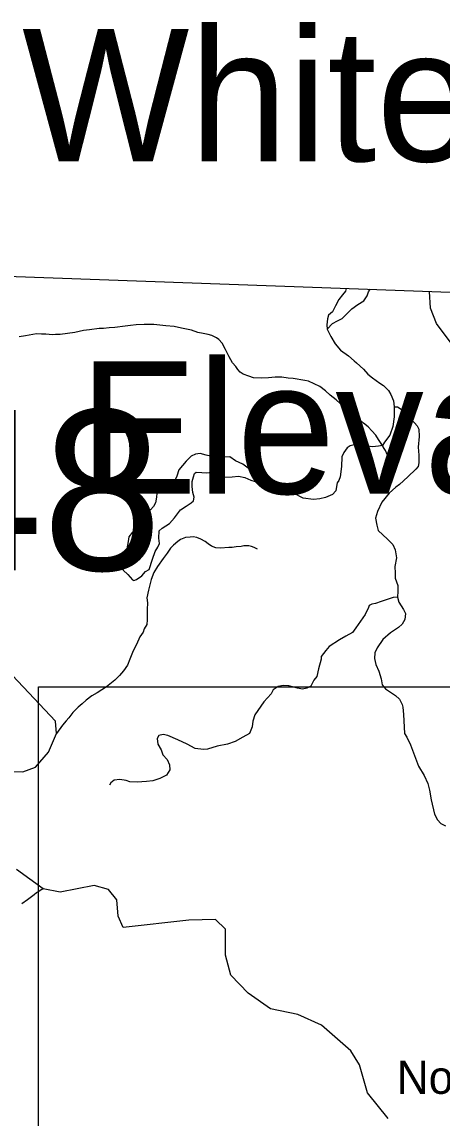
# Model space of a CAD drawing. Extents: x 1159738 to 1321356, y 736314 to 882035.
# Drawn here: x 1243980 to 1246770, y 865862 to 873150 of the extents above; entities that cross this region are included whole.
import ezdxf

# ---------------------------------------------------------------- set-up
doc = ezdxf.new("R2010")
doc.units = 0
for name, color, linetype in [('Exist Boundary Political CountyLine', 7, 'Continuous'), ('Exist Geographical Mountain Summit Elevation Number Label', 7, 'Continuous'), ('Exist Geographical Mountain Summit Label', 7, 'Continuous'), ('Exist Hydrographic Creek Single Shore', 7, 'Continuous'), ('Exist Hydrographic Misc Water Feature', 7, 'Continuous'), ('Exist Road Non-System Type 51', 7, 'Continuous'), ('Exist Road Secondary Structure Standard Bridge Number Label', 7, 'Continuous'), ('Map Preparation Inset Cut Line', 7, 'Continuous')]:
    doc.layers.add(name, color=color, linetype=linetype)

msp = doc.modelspace()

# ---------------------------------------------------------------- linework, layer by layer
at = {"layer": 'Exist Boundary Political CountyLine'}
msp.add_lwpolyline([(1214222.1, 872529.9), (1217303, 872434), (1217490.7, 872427.7), (1218024.4, 872408.6), (1218484.1, 872392.2), (1219457.7, 872357.9), (1220250.2, 872322.9), (1220294.9, 872320.9), (1220446.8, 872314.3), (1221790.2, 872268.7), (1222842.2, 872227.9), (1223507.1, 872202.2), (1223620.3, 872197.8), (1224130.5, 872178.2), (1224389.7, 872170.5), (1231200.8, 871901.6), (1233216.1, 871828.8), (1237047.9, 871704.9), (1245972.1, 871384.1), (1248224.3, 871303)], dxfattribs=at)
at = {"layer": 'Exist Hydrographic Creek Single Shore'}
for points in [[(1246974.3, 870821.6), (1246732.4, 871144.9), (1246693.3, 871247.5), (1246686.6, 871358.4)], [(1243572.4, 867932.1), (1243573.3, 867968.1), (1243803.4, 868170.4), (1243986.4, 868163.5), (1244070.4, 868194.5), (1244156.4, 868294.6), (1244210.3, 868418.2), (1244203.3, 868500.5), (1243773.3, 868955.5), (1243775.3, 869011.3)], [(1246412.5, 865859.6), (1246274.5, 866029.8), (1246221.5, 866214.7), (1246165.4, 866307.7), (1245969.5, 866479.1), (1245812.4, 866551.1), (1245630.4, 866587.6), (1245483.4, 866692.3), (1245367.9, 866811.9), (1245332.9, 866945.8), (1245332.9, 867117.9), (1245266, 867181.7), (1245087.6, 867178.5), (1244652.4, 867129.2), (1244619.3, 867204), (1244609.7, 867312.4), (1244555.6, 867382.5), (1244459.4, 867408.8), (1244233.8, 867363.4), (1244120.5, 867386.8), (1243944.4, 867514.3)]]:
    msp.add_lwpolyline(points, dxfattribs=at)
at = {"layer": 'Exist Hydrographic Misc Water Feature'}
for points in [[(1246429.1, 870242.9), (1246413.6, 870263.4), (1246402.2, 870285.6), (1246394.5, 870299.9), (1246385, 870314.1), (1246369.6, 870340.6), (1246348.5, 870373.1), (1246331.1, 870401.6), (1246303.8, 870430.3), (1246278.6, 870459), (1246249, 870481.8), (1246223.7, 870504.4), (1246188.3, 870527.4), (1246161, 870554.1), (1246119.7, 870587.2), (1246092.5, 870613.8), (1246067, 870636.6), (1246027.8, 870667.7), (1245996.4, 870696.5), (1245959.2, 870725.5), (1245921.7, 870744.3), (1245884.1, 870761.4), (1245858.2, 870766.1), (1245782.4, 870780), (1245748.4, 870780.8), (1245706.7, 870787.9), (1245662.7, 870789.1), (1245616.5, 870784.3), (1245568.5, 870781.5), (1245518.4, 870784.8), (1245486.7, 870795.6), (1245448.9, 870808.6), (1245429.3, 870821.1), (1245413.8, 870839.6), (1245400.3, 870859.9), (1245378.9, 870884.5), (1245355.9, 870923.1), (1245331, 870971.7), (1245310.2, 871014.3), (1245288.8, 871038.9), (1245273.1, 871049.4), (1245241.4, 871066.2), (1245217.6, 871072.7), (1245183.8, 871079.6), (1245147.9, 871084.5), (1245106.3, 871099.7), (1245040.6, 871113.3), (1244990.8, 871124.6), (1244935, 871130.1), (1244857, 871138.1), (1244791, 871137.8), (1244738.9, 871137.2), (1244700.8, 871132.1), (1244664.7, 871127.1), (1244596.4, 871118.8), (1244560.3, 871115.8), (1244522.2, 871110.8), (1244492.2, 871111.5), (1244427.9, 871103.1), (1244389.6, 871098.2), (1244331.3, 871085.7), (1244283.2, 871078.9), (1244234.9, 871072.1), (1244202.9, 871070.9), (1244182.8, 871069.5), (1244139, 871074.6), (1244108.9, 871073.3), (1244076.9, 871076.2), (1244004.5, 871064), (1243962.4, 871057.1)], [(1245545.1, 869645.4), (1245535.3, 869649.6), (1245523.4, 869655.9), (1245505.4, 869662.4), (1245487.6, 869666.8), (1245469.5, 869667.3), (1245453.5, 869667.7), (1245435.5, 869662.2), (1245403.3, 869659), (1245375.2, 869655.7), (1245353.2, 869656.3), (1245299, 869651.6), (1245267.1, 869652.4), (1245239.4, 869665.3), (1245217.7, 869679.8), (1245196.2, 869696.3), (1245168.6, 869711.1), (1245140.8, 869721.7), (1245116.9, 869726.4), (1245096.9, 869724.9), (1245066.7, 869721.7), (1245032.4, 869708.6), (1245016, 869695), (1244987.4, 869671.7), (1244966.9, 869652.2), (1244944, 869616.8), (1244917.1, 869583.4), (1244879.6, 869528.4), (1244856.5, 869489), (1244837.4, 869443.4), (1244819.6, 869371.8), (1244810.2, 869322), (1244813.4, 869287.9), (1244812.2, 869243.9), (1244812.5, 869173.8), (1244809.7, 869143.9), (1244790.8, 869114.4), (1244784.4, 869092.5), (1244763.4, 869061.1), (1244740.1, 869009.6), (1244719, 868968.2), (1244697.6, 868912.6), (1244680.6, 868873), (1244653.6, 868835.7), (1244628.7, 868804.3), (1244596, 868773.2), (1244540.8, 868728.6), (1244510.2, 868709.3), (1244479.8, 868688.2), (1244443.3, 868669), (1244406.3, 868640), (1244379.7, 868616.6), (1244353.1, 868593.3), (1244318.2, 868558.2), (1244291.3, 868522.8), (1244274.7, 868503.2), (1244250, 868473.9), (1244210.3, 868418.2)], [(1243979.2, 867288.1), (1244018, 867315.1), (1244060.8, 867348), (1244077.2, 867361.6), (1244089.3, 867369.3), (1244101.6, 867377), (1244111.8, 867382.7), (1244120.5, 867386.8)]]:
    msp.add_lwpolyline(points, dxfattribs=at)
at = {"layer": 'Exist Road Non-System Type 51'}
for points in [[(1246134.2, 871378.2), (1246128.1, 871360.9), (1246108.7, 871335.5), (1246084.9, 871305.7), (1246062.5, 871262.4), (1246043.1, 871222.1), (1246016.2, 871199.7), (1246008.8, 871175.8), (1246004.3, 871135.4), (1246007.3, 871107.1)], [(1246007.3, 871107.1), (1246043.1, 871144.4), (1246075.9, 871162.3), (1246105.8, 871177.3), (1246137.1, 871208.6), (1246171.4, 871241.5), (1246211.7, 871271.3), (1246250.5, 871295.2), (1246272.9, 871329.6), (1246281.8, 871355), (1246292.9, 871372.5)], [(1246007.3, 871107.1), (1246031.1, 871059.3), (1246059.5, 871010), (1246096.8, 870966.7), (1246149, 870929.4), (1246186.3, 870896.5), (1246202.7, 870883.1), (1246249, 870841.3), (1246277.4, 870808.4), (1246307.2, 870784.5), (1246356.4, 870748.7), (1246380.3, 870732.3), (1246414.3, 870698.6), (1246429.3, 870673.3), (1246448.7, 870630), (1246453.1, 870591.1)], [(1246453.1, 870591.1), (1246453.1, 870523.9), (1246444.2, 870459.7), (1246423.3, 870403), (1246389, 870355.2), (1246374.1, 870334.3), (1246347.2, 870329.8), (1246308.4, 870325.3), (1246247.2, 870332.8), (1246187.5, 870337.3), (1246159.2, 870331.3), (1246139.8, 870317.9), (1246117.4, 870288), (1246105.5, 870258.1), (1246101.4, 870195), (1246094, 870124.8), (1246085, 870100.9), (1246074.6, 870084.5), (1246068.6, 870062.1), (1246064.1, 870032.2), (1246041.8, 870008.3), (1245995.5, 869988.9), (1245958.2, 869978.5), (1245916.4, 869974), (1245847.8, 869983), (1245788.1, 870014.3), (1245685.1, 870053.1), (1245644.8, 870065.1), (1245594.1, 870080), (1245553.8, 870114.4), (1245491.2, 870177.1), (1245447.9, 870209.9), (1245398.6, 870232.3), (1245359.8, 870257.7), (1245309.6, 870256.1), (1245260.4, 870256.1), (1245203.6, 870269.5), (1245163.4, 870281.5), (1245133.5, 870277), (1245103.7, 870262.1), (1245070.8, 870229.2), (1245023.1, 870171), (1245008.2, 870129.2), (1244990.3, 870093.3), (1244960.4, 870079.9), (1244923.1, 870063.5), (1244894.8, 870038.1), (1244875.4, 870017.2), (1244873.9, 869990.3), (1244867.9, 869951.5), (1244854.5, 869929.1), (1244833.6, 869906.7), (1244800.8, 869884.3), (1244779.9, 869849.9), (1244778.4, 869820.1), (1244714.7, 869758.3), (1244689.3, 869726.9), (1244684.8, 869695.5), (1244677.4, 869646.3), (1244672.9, 869616.4), (1244655, 869595.5), (1244640.1, 869565.6), (1244640.1, 869538.8), (1244652, 869505.9), (1244683.3, 869476), (1244714.7, 869440.2), (1244723.6, 869435.7), (1244741.5, 869441.7), (1244775.9, 869467.1), (1244801.2, 869495.4), (1244825.1, 869510.4)], [(1246453.1, 870591.1), (1246464.3, 870590.9), (1246474.8, 870590.9), (1246506.1, 870570), (1246567.3, 870505.8), (1246604.6, 870463.9), (1246615, 870441.5), (1246618, 870393.8), (1246610.6, 870323.6), (1246615, 870269.8), (1246616.5, 870219.1), (1246610.6, 870195.2), (1246595.6, 870175.8), (1246543.4, 870126.5), (1246488.2, 870074.2), (1246462.8, 870057.8), (1246419.6, 870017.5), (1246370.6, 869956.8), (1246340.7, 869895.6), (1246328.8, 869850.8), (1246336.3, 869804.5), (1246346.7, 869768.6), (1246407.9, 869710.4), (1246443.5, 869675.2), (1246458.5, 869640.9), (1246467.4, 869587.1), (1246457, 869528.9), (1246458.5, 869485.6), (1246459.9, 869452.7), (1246476.4, 869402), (1246476.4, 869366.1), (1246473.3, 869325.1), (1246483.8, 869292.2), (1246513.6, 869243), (1246528.5, 869216.1), (1246524.1, 869177.2), (1246504.7, 869145.9), (1246480.8, 869123.5), (1246427.1, 869087.7), (1246376.3, 869042.9), (1246339, 868989.1), (1246324.1, 868954.8), (1246322.6, 868917.4), (1246330.1, 868877.1), (1246349.5, 868833.8), (1246366, 868782.4), (1246371.9, 868742.1), (1246394.3, 868716.7), (1246461.5, 868670.4), (1246486.8, 868646.5), (1246504.7, 868612.1), (1246510.7, 868594.2), (1246513.7, 868544.9), (1246521.2, 868418), (1246536.1, 868394.1), (1246559.9, 868343.4), (1246613.5, 868202.5), (1246652.3, 868139.8), (1246676.2, 868086.1), (1246686.7, 868041.3), (1246698.6, 867978.6), (1246721, 867883), (1246740.4, 867844.2), (1246761.3, 867820.3), (1246792.6, 867805.3)], [(1244825.1, 869510.4), (1244847.5, 869579.1), (1244865.4, 869629.8), (1244881.8, 869656.7), (1244893.7, 869682.1), (1244889.3, 869717.9), (1244890.8, 869765.7), (1244911.6, 869785.1), (1244959.4, 869815), (1244993.7, 869853.8), (1245034, 869906.1), (1245071.3, 869931.5), (1245104.1, 869952.4), (1245120.5, 869965.8), (1245123.5, 869989.7), (1245114.6, 870021.1), (1245109.9, 870062.1), (1245111.4, 870093.4), (1245118.9, 870124.8), (1245126.3, 870148.7), (1245138.3, 870156.1), (1245174.1, 870153.2), (1245206.9, 870151.7), (1245241.2, 870156.1), (1245262.1, 870154.6), (1245290.5, 870139.7), (1245324.8, 870123.3), (1245375.5, 870124.8), (1245417.3, 870129.3), (1245460.6, 870121.8), (1245499.4, 870103.9), (1245529.2, 870094.9), (1245594.1, 870080)], [(1246473.3, 869325.1), (1246445.3, 869322.7), (1246418.5, 869313.7), (1246364.8, 869297.3), (1246327.5, 869283.9), (1246303.6, 869277.9), (1246287.2, 869270.4), (1246281.2, 869257), (1246260.3, 869209.2), (1246227.5, 869165.9), (1246197.6, 869121.1), (1246175.3, 869091.2), (1246130.5, 869065.9), (1246090.2, 869042), (1246020.1, 868997.2), (1245997.7, 868971.8), (1245966.4, 868931.5), (1245967.8, 868912.1), (1245949.9, 868847.8), (1245939.5, 868798.6), (1245918.6, 868773.2), (1245897.7, 868734.4), (1245872.4, 868719.4), (1245842.5, 868713.4), (1245811.2, 868719.4), (1245753, 868735.8), (1245714.2, 868738.8), (1245682.8, 868731.4), (1245648.5, 868709), (1245635.1, 868683.6), (1245585.9, 868628.3), (1245527.7, 868543.2), (1245513.2, 868500.6), (1245508.7, 868463.2), (1245490.8, 868418.4), (1245446.1, 868394.6), (1245395.3, 868364.7), (1245346.1, 868346.8), (1245277.5, 868334.8), (1245211.8, 868313.9), (1245184.9, 868312.4), (1245129.7, 868318.4), (1245077.5, 868346.8), (1245016.3, 868376.6), (1244950, 868406.6), (1244918.7, 868412.6), (1244890.3, 868405.1), (1244878.4, 868385.7), (1244882.8, 868346.9), (1244903.7, 868309.5), (1244915.7, 868276.7), (1244945.5, 868245.3), (1244960.4, 868209.5), (1244963.4, 868178.1), (1244939.6, 868140.8), (1244896.3, 868119.9), (1244850, 868105), (1244808.2, 868099), (1244745.6, 868096), (1244696.3, 868097.5), (1244672.5, 868106.5), (1244629.2, 868113.9), (1244591.9, 868108), (1244569.5, 868090), (1244562, 868075.1)]]:
    msp.add_lwpolyline(points, dxfattribs=at)
at = {"layer": 'Map Preparation Inset Cut Line'}
msp.add_lwpolyline([(1257070.6, 853189.3), (1244089, 853189.3), (1244089, 868729.2), (1257070.6, 868729.2)], close=True, dxfattribs=at)

# ---------------------------------------------------------------- texts
at = {"layer": 'Exist Geographical Mountain Summit Elevation Number Label'}
msp.add_text('Elevation 2316', height=880, dxfattribs=at).set_placement((1244360.4, 870013.4))
at = {"layer": 'Exist Geographical Mountain Summit Label'}
for s, height, p in [('Little White Rock Mountain', 880, (1241168.3, 872223.5)), ('North Rockhouse Ridge', 220, (1246469.1, 866022.6))]:
    msp.add_text(s, height=height, dxfattribs=at).set_placement(p)
at = {"layer": 'Exist Road Secondary Structure Standard Bridge Number Label'}
msp.add_text('348', height=1066.27, dxfattribs=at).set_placement((1242531.1, 869504.3))

doc.saveas('drawing.dxf')
